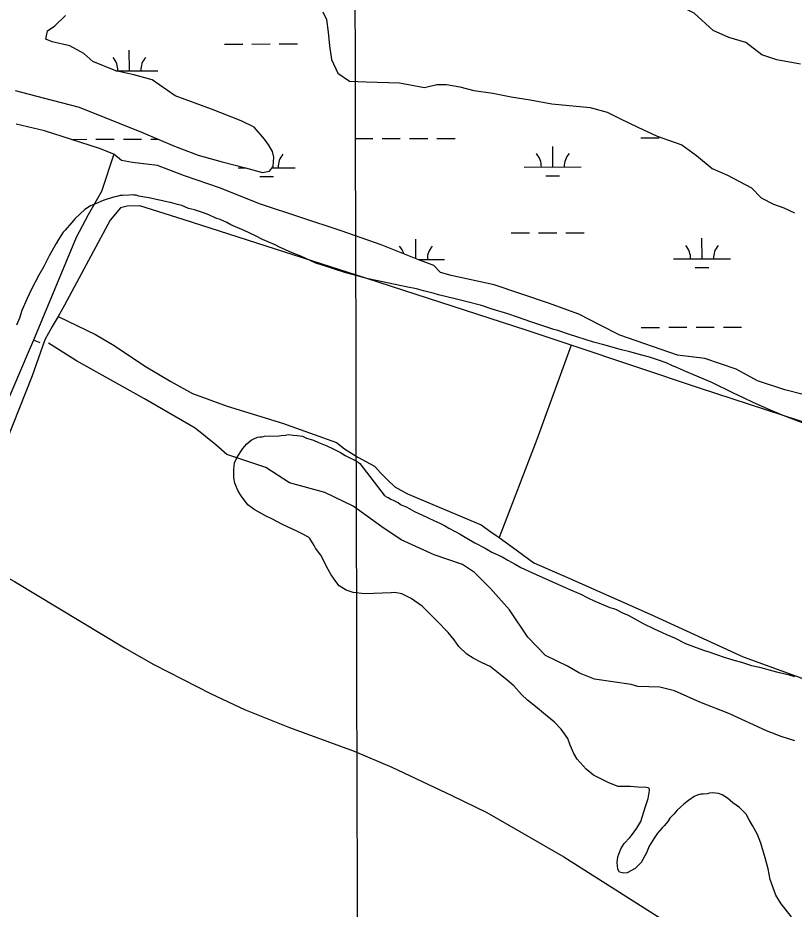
# Model space of a CAD drawing. Extents: x 3355724 to 3393621, y 594744 to 620174.
# Drawn here: x 3369750 to 3371112, y 614945 to 616509 of the extents above; entities that cross this region are included whole.
import ezdxf

# ---------------------------------------------------------------- set-up
doc = ezdxf.new("R2010")
doc.units = 0
for name, color, linetype in [('V-DTCH-CNTR', 7, 'Continuous'), ('V-GRID-MAJR', 7, 'Continuous'), ('V-SITE-VEGE', 7, 'Continuous'), ('V-TOPO-SHOR', 7, 'Continuous'), ('V-WETL-SWMP', 7, 'Continuous')]:
    doc.layers.add(name, color=color, linetype=linetype)

msp = doc.modelspace()

# ---------------------------------------------------------------- linework, layer by layer
at = {"layer": 'V-DTCH-CNTR'}
for points in [[(3370040.122, 616154.791), (3369964.095, 616178.791), (3369941.9930000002, 616178.74), (3369930.2600000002, 616175.261), (3369912.35, 616153.808), (3369831.884, 616004.437), (3369820.8310000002, 615985.081), (3369810.556, 615967.0920000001), (3369797.488, 615943.579), (3369775.531, 615880.676), (3369717.841, 615737.574), (3369649.319, 615571.936), (3369637.477, 615543.311), (3369552.971, 615348.346), (3369468.474, 615148.547), (3369446.014, 615094.713), (3369364.063, 614898.284)], [(3372201.129, 615283.277), (3372025.4450000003, 615393.383), (3371764.721, 615541.282), (3371533.753, 615652.9450000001), (3371412.106, 615702.783), (3371178.475, 615783.058), (3370946.231, 615859.191), (3370721.074, 615934.352), (3370642.1010000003, 615960.714), (3370362.17, 616051.2440000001), (3370040.122, 616154.791)], [(3369820.8310000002, 615985.081), (3369886.5160000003, 615953.46), (3369919.022, 615934.197), (3369972.287, 615898.402), (3370018.625, 615870.881), (3370056.66, 615849.557), (3370117.492, 615827.594), (3370214.256, 615797.427), (3370308.955, 615763.799), (3370323.484, 615752.783), (3370346.311, 615737.64), (3370376.048, 615721.823), (3370387.123, 615710.107), (3370398.893, 615698.392), (3370411.353, 615685.987), (3370433.484, 615673.607), (3370562.764, 615619.339), (3370580.059, 615606.947), (3370594.4960000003, 615596.76), (3370618.107, 615580.098), (3370655.469, 615552.556), (3370714.236, 615526.444), (3370859.4250000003, 615462.544), (3371022.595, 615387.635), (3371229.972, 615312.133)], [(3370721.074, 615934.352), (3370660.673, 615769.142), (3370594.4960000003, 615596.76)], [(3369649.319, 615571.936), (3369744.062, 615519.661), (3369937.026, 615403.38), (3369988.896, 615373.7980000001), (3370089.162, 615322.228), (3370147.931, 615294.735), (3370226.742, 615263.145), (3370340.107, 615221.964), (3370406.477, 615193.7980000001), (3370511.572, 615144.31), (3370573.112, 615114.061), (3370707.971, 615036.323), (3370909.943, 614908.319)]]:
    msp.add_lwpolyline(points, dxfattribs=at)
at = {"layer": 'V-GRID-MAJR'}
msp.add_spline([(3370382.3910000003, 600156.055), (3370367.412, 606214.164), (3370352.4250000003, 612275.358), (3370337.438, 618336.573), (3370337.43, 618339.636)], degree=3, dxfattribs=at)
at = {"layer": 'V-SITE-VEGE'}
for p, q in [((3369929.7290000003, 616197.17), (3369924.032, 616195.3599999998)), ((3369933.735, 616197.236), (3369929.7290000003, 616197.17)), ((3369945.1750000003, 616197.996), (3369933.735, 616197.236)), ((3369950.899, 616198.09), (3369945.1750000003, 616197.996)), ((3369953.771, 616197.563), (3369950.899, 616198.0900000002)), ((3369957.779, 616197.631), (3369953.771, 616197.563)), ((3369962.387, 616195.986), (3369957.779, 616197.631)), ((3369886.4450000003, 616182.7220000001), (3369877.343, 616179.1380000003)), ((3369900.093, 616188.671), (3369886.4450000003, 616182.7219999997)), ((3369908.6410000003, 616191.102), (3369900.093, 616188.671)), ((3369920.034, 616194.723), (3369908.6410000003, 616191.102)), ((3369924.032, 616195.36), (3369920.034, 616194.723)), ((3369972.145, 616194.428), (3369962.387, 616195.986)), ((3369980.759, 616192.851), (3369972.145, 616194.4279999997)), ((3369992.828, 616190.185), (3369980.759, 616192.8510000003)), ((3370001.444, 616188.605), (3369992.828, 616190.1849999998)), ((3370014.092, 616185.378), (3370001.444, 616188.605)), ((3370018.109, 616184.87), (3370014.092, 616185.378)), ((3370030.188, 616181.6320000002), (3370018.109, 616184.87)), ((3370037.665, 616179.4630000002), (3370030.188, 616181.6320000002)), ((3369867.716, 616172.682), (3369850.793, 616156.948)), ((3369877.343, 616179.138), (3369867.716, 616172.682)), ((3370049.771, 616174.507), (3370037.665, 616179.4630000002)), ((3370060.123, 616171.814), (3370049.771, 616174.507)), ((3370075.661, 616166.9130000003), (3370060.123, 616171.8140000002)), ((3370085.4590000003, 616163.0650000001), (3370075.661, 616166.9130000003)), ((3369850.793, 616156.948), (3369844.045, 616149.392)), ((3370097.573, 616157.5350000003), (3370085.4590000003, 616163.0650000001)), ((3370105.063, 616154.795), (3370097.573, 616157.5350000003)), ((3370116.595, 616149.831), (3370105.063, 616154.795)), ((3370123.529, 616145.9350000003), (3370116.595, 616149.8310000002)), ((3369833.375, 616136.621), (3369829.432, 616132.55)), ((3369844.045, 616149.392), (3369833.375, 616136.621)), ((3370147.169, 616136.015), (3370123.529, 616145.935)), ((3370165.636, 616127.153), (3370147.169, 616136.0150000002)), ((3369821.623, 616119.823), (3369817.157, 616112.879)), ((3369829.432, 616132.55), (3369821.623, 616119.823)), ((3370179.495, 616119.936), (3370165.636, 616127.153)), ((3370201.409, 616110.558), (3370179.495, 616119.936)), ((3369817.157, 616112.879), (3369804.9080000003, 616091.493)), ((3370208.915, 616106.6730000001), (3370201.409, 616110.558)), ((3370231.41, 616096.734), (3370208.915, 616106.6730000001)), ((3369804.9080000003, 616091.493), (3369795.485, 616072.4450000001)), ((3370246.395, 616090.678), (3370231.41, 616096.734)), ((3370264.2800000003, 616082.382), (3370246.395, 616090.678)), ((3369795.485, 616072.4450000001), (3369787.1410000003, 616057.421)), ((3370272.933, 616078.515), (3370264.2800000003, 616082.382)), ((3370289.626, 616073.061), (3370272.933, 616078.515)), ((3370302.287, 616069.26), (3370289.626, 616073.061)), ((3369787.1410000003, 616057.421), (3369773.803, 616032.583)), ((3370325.315, 616061.617), (3370302.287, 616069.26)), ((3370341.42, 616057.3), (3370325.315, 616061.617)), ((3370365.001, 616050.814), (3370341.42, 616057.3)), ((3370378.786, 616048.176), (3370365.001, 616050.814)), ((3370420.162, 616039.118), (3370378.786, 616048.1760000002)), ((3369773.803, 616032.583), (3369766.069, 616015.279)), ((3370431.647, 616037.015), (3370420.162, 616039.118)), ((3370449.46, 616033.295), (3370431.647, 616037.015)), ((3370461.537, 616030.058), (3370449.46, 616033.295)), ((3370480.5100000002, 616025.214), (3370461.537, 616030.058)), ((3370487.989, 616023.045), (3370480.5100000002, 616025.214)), ((3369766.069, 616015.279), (3369757.236, 615995.0920000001)), ((3370519.615, 616014.9720000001), (3370487.989, 616023.0450000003)), ((3370536.281, 616011.236), (3370519.615, 616014.9720000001)), ((3370563.307, 616004.232), (3370536.281, 616011.236)), ((3369757.236, 615995.0920000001), (3369752.872, 615981.852)), ((3370582.308, 615997.6730000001), (3370563.307, 616004.232)), ((3370609.927, 615989.534), (3370582.308, 615997.6730000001)), ((3369752.872, 615981.852), (3369747.916, 615969.7460000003)), ((3370626.631, 615983.506), (3370609.927, 615989.5340000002)), ((3370650.242, 615975.302), (3370626.631, 615983.506)), ((3370665.782, 615970.403), (3370650.242, 615975.302)), ((3370690.537, 615962.218), (3370665.782, 615970.403)), ((3370697.444, 615960.041), (3370690.537, 615962.218)), ((3370718.17, 615952.936), (3370697.444, 615960.041)), ((3370730.833, 615949.133), (3370718.17, 615952.9360000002)), ((3370760.187, 615939.878), (3370730.833, 615949.133)), ((3370778.017, 615935.0160000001), (3370760.187, 615939.878)), ((3370809.077, 615926.359), (3370778.017, 615935.0160000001)), ((3370824.025, 615922.5970000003), (3370809.077, 615926.3590000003)), ((3370844.728, 615917.209), (3370824.025, 615922.5970000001)), ((3370858.532, 615913.426), (3370844.728, 615917.2090000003)), ((3370875.809, 615907.409), (3370858.532, 615913.426)), ((3370887.323, 615903.587), (3370875.809, 615907.409)), ((3370897.71, 615898.603), (3370887.323, 615903.5870000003)), ((3370907.508, 615894.754), (3370897.71, 615898.603)), ((3370923.085, 615887.566), (3370907.508, 615894.754)), ((3370934.036, 615883.1630000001), (3370923.085, 615887.566)), ((3370952.486, 615875.4500000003), (3370934.036, 615883.1630000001)), ((3370967.4790000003, 615868.821), (3370952.486, 615875.4499999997)), ((3371005.578, 615849.975), (3370967.4790000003, 615868.821)), ((3371022.884, 615842.24), (3371005.578, 615849.975)), ((3371040.198, 615833.935), (3371022.884, 615842.24)), ((3371070.7600000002, 615820.6900000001), (3371040.198, 615833.935)), ((3371092.6720000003, 615811.313), (3371070.7600000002, 615820.6900000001)), ((3371126.67, 615798.126), (3371092.6720000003, 615811.313))]:
    msp.add_line(p, q, dxfattribs=at)
for points in [[(3370326.386, 615504.498), (3370313.662, 615512.307), (3370307.8170000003, 615519.655), (3370299.606, 615531.546), (3370294.304, 615540.62), (3370281.873, 615565.6140000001), (3370272.507, 615578.058), (3370270.144, 615582.598), (3370262.4960000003, 615595.071), (3370260.17, 615597.323), (3370248.035, 615603.998), (3370238.23, 615608.417), (3370224.379, 615615.063), (3370213.416, 615620.0380000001), (3370196.668, 615628.926), (3370184.543, 615635.027), (3370164.893, 615646.16), (3370153.887, 615653.996), (3370142.176, 615669.837), (3370136.882, 615678.34), (3370130.927, 615692.557), (3370129.059, 615701.689), (3370128.825, 615716.001), (3370130.347, 615728.049), (3370134.767, 615737.855), (3370144.829, 615752.908), (3370151.566, 615761.032), (3370159.48, 615767.461), (3370164.02, 615769.826), (3370170.844, 615772.8), (3370174.84, 615773.437), (3370178.85, 615773.503), (3370182.8370000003, 615774.713), (3370208.597, 615775.131), (3370212.023, 615775.761), (3370219.4560000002, 615776.456), (3370224.588, 615777.685), (3370233.194, 615776.681), (3370240.073, 615776.218), (3370249.2600000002, 615774.6510000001), (3370256.7600000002, 615771.338), (3370268.843, 615767.5260000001), (3370277.4960000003, 615763.66), (3370292.485, 615757.606), (3370302.289, 615753.182), (3370316.15, 615745.969), (3370324.248, 615740.9450000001), (3370334.645, 615735.389), (3370338.098, 615734.302), (3370347.341, 615729.296), (3370350.241, 615727.056)], [(3370350.241, 615727.056), (3370392.954, 615671.066), (3370394.691, 615669.947), (3370396.436, 615668.258), (3370399.889, 615667.17), (3370404.515, 615664.381), (3370409.715, 615661.604), (3370417.792, 615657.727), (3370422.429, 615654.366), (3370431.653, 615650.51), (3370438.006, 615647.178), (3370446.095, 615642.727), (3370461.099, 615635.531), (3370468.599, 615632.2170000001), (3370481.294, 615626.1240000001), (3370490.519, 615622.268), (3370498.608, 615617.818), (3370506.1240000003, 615613.359), (3370517.1040000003, 615607.2440000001), (3370526.338, 615602.812), (3370540.7970000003, 615593.885), (3370551.776, 615587.765), (3370569.682, 615578.322), (3370581.825, 615571.078), (3370599.7120000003, 615562.782), (3370609.534, 615557.215), (3370622.824, 615549.988), (3370632.648, 615544.421), (3370659.196, 615531.685), (3370681.6890000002, 615521.748), (3370698.411, 615514.574), (3370719.751, 615505.188), (3370730.71, 615500.213), (3370736.473, 615498.018), (3370750.332, 615490.799), (3370762.448, 615485.2710000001), (3370780.325, 615477.546), (3370788.394, 615474.241), (3370795.873, 615472.074), (3370801.063, 615469.868), (3370810.879, 615464.875), (3370820.685, 615460.453), (3370836.862, 615451.557), (3370847.2600000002, 615446.001), (3370866.31, 615436.576), (3370872.653, 615433.817), (3370888.23, 615426.627), (3370902.072, 615420.554), (3370921.694, 615411.14), (3370935.5270000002, 615405.6410000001), (3370952.812, 615399.05), (3370962.591, 615396.3470000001), (3370989.082, 615387.045), (3371006.348, 615381.601), (3371019.5810000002, 615377.808), (3371037.419, 615372.373), (3371051.214, 615369.164), (3371081.1210000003, 615361.062), (3371101.812, 615356.245), (3371112.7460000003, 615352.9890000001)], [(3371107.606, 614930.898), (3371089.477, 614954.079), (3371080.066, 614969.386), (3371069.886, 614996.706), (3371066.713, 615015.55), (3371061.245, 615034.928), (3371053.387, 615060.567), (3371047.99, 615075.368), (3371039.1410000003, 615091.254), (3371033.2490000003, 615101.466), (3371027.938, 615111.1140000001), (3371016.293, 615122.947), (3371004.704, 615131.348), (3371000.059, 615135.28), (3370994.843, 615139.204), (3370985.58, 615145.35), (3370979.245, 615147.537), (3370968.923, 615148.514), (3370963.77, 615148.43), (3370959.21, 615147.212), (3370952.3510000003, 615146.528), (3370948.343, 615146.462), (3370942.074, 615144.642), (3370936.387, 615142.258), (3370926.765, 615135.229), (3370918.282, 615128.792), (3370907.004, 615118.302), (3370900.8170000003, 615111.331), (3370894.061, 615104.349), (3370890.149, 615098.56), (3370883.97, 615091.015), (3370880.593, 615087.525), (3370872.1550000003, 615078.227), (3370866.5810000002, 615068.9720000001), (3370857.645, 615055.087), (3370853.252, 615043.561), (3370843.801, 615026.228), (3370833.092, 615015.747), (3370818.903, 615008.073), (3370813.179, 615007.979), (3370805.708, 615009.574), (3370802.7630000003, 615014.68), (3370801.421, 615026.683), (3370802.98, 615036.442), (3370807.907, 615050.2660000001), (3370814.043, 615060.098), (3370823.609, 615070.563), (3370826.415, 615074.0430000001), (3370835.943, 615086.796), (3370843.197, 615098.365), (3370850.809, 615123.113), (3370855.71, 615138.6510000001), (3370858.3370000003, 615153.01), (3370857.7, 615157.007), (3370853.103, 615158.079), (3370837.628, 615158.971), (3370825.014, 615159.909), (3370810.707, 615159.678), (3370803.252, 615160.129), (3370787.12, 615166.162), (3370773.843, 615172.818), (3370759.982, 615180.035), (3370747.221, 615190.134), (3370731.474, 615207.628), (3370725.5840000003, 615217.839), (3370719.043, 615232.62), (3370714.848, 615244.002), (3370703.13, 615260.417), (3370691.475, 615272.824), (3370672.324, 615288.544), (3370661.287, 615298.098), (3370644.463, 615311.568), (3370633.9990000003, 615321.13), (3370620.0100000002, 615336.361), (3370608.3910000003, 615346.48), (3370596.204, 615356.587), (3370578.796, 615370.62), (3370564.955, 615376.6900000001), (3370548.786, 615385.017), (3370537.789, 615392.282), (3370523.825, 615405.796), (3370515.623, 615417.1140000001), (3370505.102, 615430.112), (3370485.306, 615450.404), (3370459.686, 615476.323), (3370440.003, 615489.746), (3370423.8340000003, 615498.071), (3370411.773, 615500.164), (3370404.904, 615500.052), (3370374.583, 615498.4130000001), (3370359.127, 615498.161), (3370338.481, 615500.115), (3370326.386, 615504.498)]]:
    msp.add_lwpolyline(points, dxfattribs=at)
at = {"layer": 'V-TOPO-SHOR'}
msp.add_line((3369789.15, 615938.637), (3369777.458, 615943.534), dxfattribs=at)
for points in [[(3369918.24, 616269.628), (3369896.98, 616203.965), (3369873.589, 616163.161), (3369852.27, 616123.745), (3369777.458, 615943.534), (3369768.468, 615921.8740000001), (3369638.626, 615617.68), (3369488.8680000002, 615264.4), (3369402.322, 615054.929), (3369344.607, 614922.876)], [(3371113.397, 615239.941), (3371089.2060000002, 615247.484), (3371063.629, 615257.783), (3370997.253, 615288.022), (3370946.788, 615307.937), (3370901.849, 615327.8640000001), (3370876.2800000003, 615334.02), (3370837.599, 615335.312), (3370825.85, 615338.741), (3370761.594, 615348.262), (3370735.324, 615358.561), (3370714.576, 615370.948), (3370675.857, 615389.507), (3370644.7, 615421.898), (3370612.819, 615470.171), (3370579.582, 615507.392), (3370551.199, 615535.6460000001), (3370530.449, 615549.41), (3370480.68, 615566.564), (3370422.603, 615592.676), (3370388.708, 615615.3910000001), (3370338.205, 615651.882), (3370288.4220000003, 615675.942), (3370226.91, 615693.067), (3370185.41, 615719.908), (3370116.98, 615742.545), (3370097.602, 615759.767), (3370060.93, 615788.693), (3369972.4050000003, 615840.29), (3369852.765, 615907.012), (3369803.656, 615937.979)]]:
    msp.add_lwpolyline(points, dxfattribs=at)
at = {"layer": 'V-WETL-SWMP'}
for p, q in [((3370112.6818697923, 616462.9559246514), (3370144.68176013, 616463.0397003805)), ((3370160.6817052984, 616463.0815882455), (3370192.6815956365, 616463.1653639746)), ((3370208.681540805, 616463.2072518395), (3370240.681431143, 616463.2910275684)), ((3369945.739995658, 616416.0887116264), (3369945.645747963, 616452.0885882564)), ((3369921.977673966, 616416.0265018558), (3369995.7398243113, 616416.219611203)), ((3369844.1279270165, 616295.7512797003), (3369871.210597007, 616295.8221821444)), ((3369887.2105421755, 616295.8640700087), (3369919.210432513, 616295.9478457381)), ((3369935.210377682, 616295.9897336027), (3369967.2102680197, 616296.0735093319)), ((3369983.2102131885, 616296.1153971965), (3369995.695952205, 616296.1480848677)), ((3370341.116986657, 616297.0523973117), (3370373.116876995, 616297.1361730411)), ((3370389.116822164, 616297.1780609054), (3370421.1167125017, 616297.2618366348)), ((3370437.1166576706, 616297.3037244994), (3370469.116548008, 616297.3875002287)), ((3370485.1164931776, 616297.4293880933), (3370517.116383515, 616297.5131638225)), ((3370843.023266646, 616298.3663882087), (3370875.0231569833, 616298.4501639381)), ((3370688.564638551, 616247.2198415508), (3370688.470390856, 616283.219718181)), ((3370136.65852991, 616245.7749510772), (3370150.2380526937, 616245.8105022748)), ((3370196.2163215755, 616245.9308734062), (3370236.658187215, 616246.036750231)), ((3370638.5648098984, 616247.088941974), (3370738.5644672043, 616247.3507411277)), ((3370174.6987979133, 616230.4434876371), (3370198.6987156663, 616230.5063194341)), ((3370676.605077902, 616231.7574785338), (3370700.6049956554, 616231.8203103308)), ((3370448.5129145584, 616086.3718609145), (3370448.4229682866, 616120.7287192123)), ((3370615.4590901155, 616131.5960556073), (3370647.4589804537, 616131.6798313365)), ((3370663.458925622, 616131.7217192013), (3370695.4588159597, 616131.8054949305)), ((3370711.4587611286, 616131.8473827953), (3370743.4586514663, 616131.9311585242)), ((3370950.4234959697, 616086.0428334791), (3370950.3292482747, 616122.0427101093)), ((3370452.6626269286, 616084.7396952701), (3370498.5170446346, 616084.8597421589)), ((3370900.4236673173, 616085.9119339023), (3371000.423324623, 616086.1737330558)), ((3370938.4639353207, 616070.5804704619), (3370962.4638530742, 616070.643302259)), ((3370843.8942069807, 615965.6925282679), (3370875.894097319, 615965.7763039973)), ((3370891.8940424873, 615965.8181918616), (3370923.893932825, 615965.901967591)), ((3370939.893877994, 615965.9438554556), (3370971.8937683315, 615966.0276311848)), ((3370987.8937135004, 615966.0695190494), (3371019.893603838, 615966.1532947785))]:
    msp.add_line(p, q, dxfattribs=at)
for points in [[(3370997.525, 616474.381), (3370969.882, 616486.745), (3370936.674, 616517.046), (3370879.995, 616546.602), (3370845.453, 616556.879)], [(3369745.3880000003, 616381.765), (3369794.435, 616368.76), (3369857.987, 616352.337), (3369969.932, 616307.028), (3370025.216, 616283.682), (3370066.6750000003, 616267.898), (3370108.815, 616256.258), (3370149.571, 616245.995), (3370179.276, 616237.779), (3370191.698, 616239.878), (3370197.893, 616248.177), (3370199.235, 616264.7490000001), (3370197.142, 616274.41), (3370190.213, 616285.4400000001), (3370182.595, 616295.778), (3370164.596, 616317.139), (3370141.789, 616328.133), (3370089.963, 616348.726), (3370026.395, 616372.053), (3369985.598, 616400.265), (3369953.8200000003, 616409.167), (3369922.0470000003, 616415.998), (3369881.967, 616432.476), (3369866.057, 616446.247), (3369841.1720000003, 616459.998), (3369810.089, 616466.83), (3369799.032, 616471.638), (3369802.45, 616486.143), (3369814.857, 616495.147), (3369833.4560000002, 616513.139)], [(3370284.949, 616519.696), (3370291.8850000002, 616505.904), (3370294.697, 616483.818), (3370296.823, 616459.66), (3370300.329, 616436.1950000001), (3370311.43, 616412.057), (3370332.1750000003, 616397.607), (3370361.1720000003, 616396.983), (3370419.859, 616395.046), (3370463.3710000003, 616386.861), (3370485.452, 616391.7440000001), (3370502.021, 616391.782), (3370525.504, 616387.694), (3370550.3710000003, 616381.537), (3370583.521, 616376.78), (3370615.292, 616370.64), (3370649.133, 616365.194), (3370687.12, 616358.377), (3370754.102, 616351.627), (3370783.807, 616343.41), (3370807.307, 616331.728), (3370837.717, 616317.299), (3370871.5810000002, 616301.498), (3370915.11, 616286.409), (3370940.698, 616267.137), (3370968.365, 616244.4180000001), (3370995.3170000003, 616232.743), (3371037.48, 616210.748), (3371054.09, 616192.836), (3371075.517, 616181.839), (3371094.1720000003, 616175.6680000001), (3371112.832, 616166.736)], [(3371123.281, 616427.723), (3371081.841, 616435.223), (3371055.586, 616444.138), (3371027.232, 616465.474), (3370997.525, 616474.381)], [(3370317.5870000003, 616135.229), (3370175.952, 616181.85), (3370104.0870000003, 616210.682), (3370042.594, 616231.943), (3369994.917, 616249.784), (3369951.411, 616255.207), (3369932.072, 616258.615), (3369918.24, 616269.629), (3369893.362, 616279.928), (3369844.309, 616295.694), (3369796.6380000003, 616310.774), (3369746.9050000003, 616322.3960000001)], [(3371159.8370000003, 615839.603), (3371095.594, 615856.025), (3371047.9220000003, 615871.795), (3371010.594, 615892.421), (3370955.321, 615910.935), (3370907.671, 615917.039), (3370806.105, 615952.0160000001), (3370771.545, 615969.887), (3370734.22, 615989.132), (3370681.017, 616008.341), (3370585.671, 616040.5700000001), (3370510.382, 616056.9670000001), (3370491.731, 616061.757), (3370479.966, 616074.157), (3370451.6350000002, 616085.138), (3370387.372, 616110.535), (3370317.5870000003, 616135.229)]]:
    msp.add_lwpolyline(points, dxfattribs=at)
for centre, radius, start, end in [((3369890.496005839, 616416.4188876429), 35.24628790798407, 359.3781799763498, 40.92183830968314), ((3370000.9814994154, 616416.7081387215), 35.24628790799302, 139.3781769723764, 180.92183530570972), ((3370241.8998623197, 616246.5252777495), 35.24628790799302, 139.3781769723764, 180.92183530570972), ((3370633.320648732, 616247.5500175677), 35.24628790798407, 359.3781799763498, 40.92183830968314), ((3370743.8061423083, 616247.8392686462), 35.24628790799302, 139.3781769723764, 180.92183530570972), ((3370393.273226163, 616085.0590185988), 35.24628790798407, 16.073896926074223, 40.92183830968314), ((3370503.7587197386, 616085.3482696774), 35.24628790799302, 139.3781769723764, 180.92183530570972), ((3370895.1795061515, 616086.3730094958), 35.24628790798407, 359.3781799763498, 40.92183830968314), ((3371005.664999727, 616086.6622605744), 35.24628790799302, 139.3781769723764, 180.92183530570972)]:
    msp.add_arc(centre, radius, start, end, dxfattribs=at)

doc.saveas('drawing.dxf')
